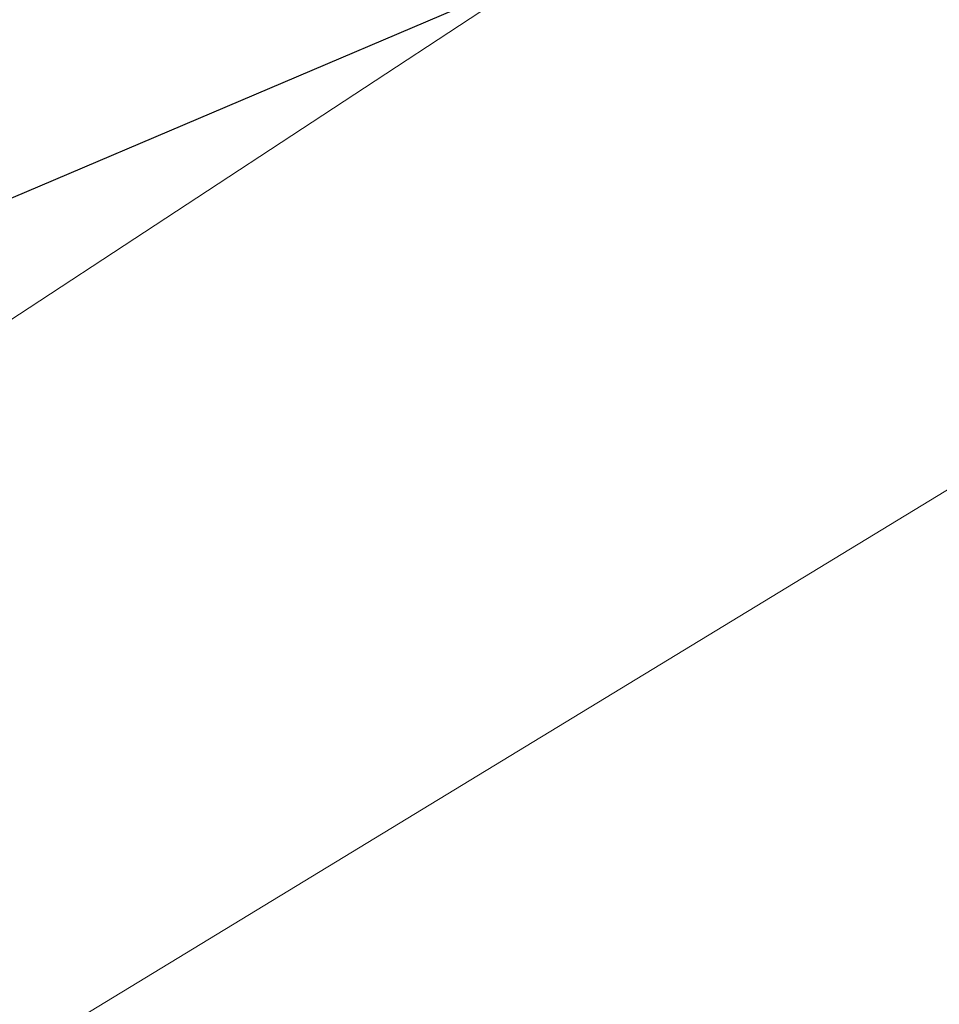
# Model space of a CAD drawing. Extents: x 1620613 to 1693141, y 557269 to 607790.
# Tile 682 of 1056: x 1620830.937 to 1620831.323, y 607315.055 to 607315.467. Entities that reach past the tile are written whole.
import ezdxf

# ---------------------------------------------------------------- set-up
doc = ezdxf.new("R2010")
doc.units = 0
doc.header["$LTSCALE"] = 10
doc.header["$MEASUREMENT"] = 0
for name, pattern in [('DGN Style 2', [7.346996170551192, 4.408197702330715, -2.938798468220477]), ('DGN Style 3', [10.28579463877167, 7.346996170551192, -2.938798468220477]), ('DGN Style 5', [5.142897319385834, 2.204098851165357, -2.938798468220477])]:
    doc.linetypes.add(name, pattern=pattern)
for name, color, linetype, lineweight in [('DT_X_Contour_Major', 132, 'DGN Style 3', 30), ('DT_X_Contour_Minor', 136, 'DGN Style 3', 0), ('PV_X_Driveway', 7, 'DGN Style 5', 0), ('SV_X_Top_of_Bank', 97, 'DGN Style 2', 0)]:
    doc.layers.add(name, color=color, linetype=linetype, lineweight=lineweight)

# ---------------------------------------------------------------- blocks, each defined once
blk = doc.blocks.new('*U1004')
at = {"layer": 'DT_X_Contour_Major', "elevation": 1.400041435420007, "flags": 128}
blk.add_lwpolyline([(-21.93976150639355, 52.43080084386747), (-24.55939365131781, 50.56623233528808), (-25.07324931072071, 50.20075540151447), (-25.49211679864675, 49.90342538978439), (-25.81599611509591, 49.67424229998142), (-26.04488725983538, 49.51320613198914), (-26.5286127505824, 49.17463891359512), (-26.86069815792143, 48.89643813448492), (-27.49416026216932, 48.31576121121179), (-28.42899906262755, 47.43260814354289), (-29.66521455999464, 46.24697893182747), (-33.36362481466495, 42.68199950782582), (-34.63789799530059, 41.43113654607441), (-35.6869098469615, 40.35228222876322), (-36.51066036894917, 39.44543655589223), (-37.10914956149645, 38.71059952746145), (-39.37648935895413, 35.68271356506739), (-39.14461140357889, 34.72440318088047), (-39.11748551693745, 34.53703988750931), (-39.13548412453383, 34.38565445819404), (-39.19860722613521, 34.270246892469), (-39.30685482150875, 34.19081719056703), (-39.65568106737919, 34.02697513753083), (-39.80547600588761, 33.95399467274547), (-39.99324113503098, 33.85793481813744), (-40.21897645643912, 33.73879557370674), (-40.48268196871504, 33.59657693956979), (-41.23652359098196, 33.18655472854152), (-41.48677899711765, 33.04911515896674), (-41.67216399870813, 32.94431310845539), (-41.79267859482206, 32.87214857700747), (-41.8483227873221, 32.83262156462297), (-41.91021342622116, 32.77073289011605), (-41.93535763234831, 32.74787348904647), (-41.9643722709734, 32.72571179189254), (-41.99725734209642, 32.704247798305), (-42.03401284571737, 32.68348150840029), (-42.13718809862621, 32.62903500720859), (-42.17056614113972, 32.6109156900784), (-42.19331882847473, 32.59739261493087), (-42.20544616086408, 32.58846578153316), (-42.20694813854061, 32.58413519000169), (-42.19678627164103, 32.57871526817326), (-42.24759114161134, 32.55830200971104), (-42.40762715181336, 32.50112717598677), (-42.67689430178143, 32.40719076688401), (-43.05539259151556, 32.27649278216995), (-44.2103628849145, 31.87894938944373), (-44.59880446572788, 31.7446870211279), (-44.89790148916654, 31.64005746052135), (-45.107653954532, 31.5650607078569), (-45.22806186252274, 31.51969676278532), (-45.43002354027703, 31.43823665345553), (-45.49723870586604, 31.41096942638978), (-45.5474129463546, 31.39026282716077), (-45.58054626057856, 31.37611685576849), (-45.59663864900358, 31.36853151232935), (-45.61683045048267, 31.35705143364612), (-45.64332445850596, 31.34364673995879), (-45.70766263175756, 31.31204271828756), (-45.80984497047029, 31.26223936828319), (-45.94987147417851, 31.1942366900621), (-46.37373437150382, 30.98863044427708), (-46.60722330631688, 30.88066116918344), (-46.98979293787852, 30.71095802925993), (-47.52144326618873, 30.47952102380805), (-48.2021742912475, 30.18635015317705), (-50.21623128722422, 29.32224934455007), (-51.00338110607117, 28.98437580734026), (-51.85428781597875, 28.61883080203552), (-52.76895141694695, 28.22561432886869), (-53.7473719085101, 27.80472638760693), (-56.44150240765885, 26.64546325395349), (-57.53962421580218, 26.16893911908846), (-58.81339176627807, 25.60881406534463), (-60.26280505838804, 24.96508809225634), (-61.88786409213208, 24.23776120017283), (-66.45554917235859, 22.18675492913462), (-68.09062899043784, 21.45315311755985), (-69.57010463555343, 20.7906023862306), (-70.89397610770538, 20.1991027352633), (-72.06224340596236, 19.67865416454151), (-74.97015063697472, 18.38552608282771), (-76.15826667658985, 17.85616739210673), (-77.54168437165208, 17.23793738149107), (-79.12040372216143, 16.53083605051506), (-80.89442472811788, 15.73486339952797), (-85.88554961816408, 13.49377457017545), (-87.62136641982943, 12.71386338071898), (-89.0854731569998, 12.05494643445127), (-90.27786982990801, 11.51702373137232), (-91.19855643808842, 11.10009527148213), (-93.29144064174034, 10.1496117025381), (-94.07535680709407, 9.793956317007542), (-94.85744215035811, 9.439852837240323), (-95.6376966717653, 9.08730126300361), (-96.4161203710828, 8.736301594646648), (-98.48947580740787, 7.802371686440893), (-99.23885750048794, 7.464915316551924), (-99.93198600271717, 7.152993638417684), (-100.5688613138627, 6.866606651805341), (-101.1494834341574, 6.605754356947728), (-102.6228048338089, 5.94419449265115), (-103.1514858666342, 5.705517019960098), (-103.6325379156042, 5.485654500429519), (-104.065960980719, 5.284606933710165), (-104.4517550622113, 5.102374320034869), (-105.4170339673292, 4.641507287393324), (-105.7694686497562, 4.47372590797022), (-106.1028135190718, 4.316032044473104), (-106.4170685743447, 4.168425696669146), (-106.7122338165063, 4.030906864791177), (-107.4738880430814, 3.677640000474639), (-107.7785452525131, 3.536887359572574), (-108.1212762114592, 3.379579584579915), (-108.502080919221, 3.205716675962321), (-108.9209593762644, 3.015298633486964), (-110.0887335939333, 2.485443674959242), (-110.4712485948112, 2.312849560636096), (-110.7429629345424, 2.192458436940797), (-110.9038766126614, 2.124270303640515), (-110.9539896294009, 2.108285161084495), (-110.9398901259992, 2.13526210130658), (-110.9489432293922, 2.137609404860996), (-110.9866771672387, 2.124418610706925), (-111.0530919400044, 2.095689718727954), (-111.1481875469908, 2.05142272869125), (-111.4400169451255, 1.912659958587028), (-111.5377982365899, 1.866876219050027), (-111.612270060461, 1.833597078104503), (-111.6634324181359, 1.812822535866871), (-111.6912853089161, 1.804552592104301), (-111.7344803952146, 1.799172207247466), (-111.762095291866, 1.790682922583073), (-111.8125436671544, 1.769250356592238), (-111.885825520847, 1.734874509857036), (-111.9819408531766, 1.687555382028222), (-112.2686930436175, 1.544113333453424), (-112.3985299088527, 1.479032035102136), (-112.5729763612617, 1.391369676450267), (-112.7920324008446, 1.281126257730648), (-113.0556980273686, 1.148301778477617), (-114.3902266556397, 0.4757650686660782), (-114.7635977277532, -0.3447833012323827), (-114.8748791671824, -0.5615521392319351), (-115.048707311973, -0.8601950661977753), (-115.2850821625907, -1.240712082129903), (-115.5840037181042, -1.703103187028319), (-116.4645234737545, -3.045311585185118), (-116.8413496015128, -3.571592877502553), (-117.3114381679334, -4.14378045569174), (-117.8747891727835, -4.761874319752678), (-118.5314026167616, -5.425874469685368), (-120.4067217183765, -7.257749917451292), (-121.1277644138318, -7.920910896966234), (-121.8844031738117, -8.536487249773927), (-122.6766379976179, -9.104478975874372), (-123.5044688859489, -9.624886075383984), (-125.7594793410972, -10.94919217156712), (-126.6775372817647, -11.49014861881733), (-127.7404532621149, -12.11978838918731), (-128.9482272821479, -12.83811148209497), (-130.3008593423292, -13.64511789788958), (-134.101022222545, -15.91537943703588), (-135.3573783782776, -16.66637514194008), (-136.276324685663, -17.21666610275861), (-136.8578611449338, -17.56625231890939), (-137.1019877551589, -17.71513379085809), (-137.5155896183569, -17.98126051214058), (-138.0021783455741, -18.29434967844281), (-139.7976898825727, -19.44964814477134), (-142.9226688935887, -21.46037510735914), (-144.2252609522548, -22.26990701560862), (-145.7893028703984, -23.19045751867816), (-147.6147946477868, -24.22202661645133), (-149.7017362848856, -25.36461430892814), (-155.6155137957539, -28.55953961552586), (-157.5561379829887, -29.60797401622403), (-158.9426774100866, -30.35708323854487), (-159.7751320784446, -30.80686728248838), (-160.0535019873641, -30.95732614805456), (-160.0570420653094, -30.95944955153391), (-160.0854222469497, -30.97484128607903), (-160.1679077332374, -31.01942393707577), (-160.3044985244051, -31.09319750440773), (-161.5113554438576, -31.74477505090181), (-161.6256752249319, -31.79949204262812), (-161.6474569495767, -31.80970840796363), (-161.6638079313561, -31.81690736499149), (-161.6747281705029, -31.82108891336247), (-161.6802176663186, -31.8222530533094), (-161.6876153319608, -31.82133421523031), (-161.9299380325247, -31.95611541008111), (-162.6513578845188, -32.3611481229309), (-163.8518748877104, -33.03643235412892), (-165.5314890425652, -33.98196810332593), (-170.6492563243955, -36.86373212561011), (-172.5723847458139, -37.9128201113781), (-174.5034445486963, -38.89876105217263), (-176.4424357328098, -39.82155494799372), (-178.3893582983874, -40.68120179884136), (-183.5917269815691, -42.88939734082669), (-185.3273554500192, -43.62527062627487), (-186.6324643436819, -44.17674382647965), (-187.5070536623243, -44.54381694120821), (-187.9511234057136, -44.72648997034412), (-188.5612832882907, -44.96775126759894), (-188.7629008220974, -45.04776677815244), (-188.9101335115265, -45.10686733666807), (-189.0029813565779, -45.1450529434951), (-189.0414443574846, -45.16232359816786), (-189.0714992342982, -45.18049207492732), (-189.63210551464, -45.52159093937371), (-190.315957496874, -45.93774475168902), (-191.2688420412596, -46.51763481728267), (-196.3433792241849, -49.60583971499), (-202.8910931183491, -52.39049943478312), (-204.1230099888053, -52.91439581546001), (-205.0125975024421, -53.29265936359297), (-205.5598556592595, -53.52529007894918), (-205.7647844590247, -53.61228796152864), (-205.9841149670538, -53.70441025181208), (-206.304465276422, -53.83896245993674), (-207.5183382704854, -54.3488083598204), (-209.6463221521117, -55.24259532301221), (-210.5580805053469, -55.61734610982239), (-211.697367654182, -56.07125824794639), (-213.0641835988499, -56.60433173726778), (-214.6585283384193, -57.21656657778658), (-219.2134860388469, -58.95474128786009), (-220.7191495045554, -59.52947263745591), (-221.8199216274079, -59.95003565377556), (-222.5158024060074, -60.21643033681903), (-222.806791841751, -60.32865668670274), (-223.0429085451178, -60.42236917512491), (-223.366670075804, -60.54776194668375), (-224.1608671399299, -60.85365589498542), (-225.4254997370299, -61.34005101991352), (-227.1605678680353, -62.00694732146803), (-232.4146635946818, -64.02600569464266), (-234.3447776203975, -64.77087480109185), (-236.194547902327, -65.49118834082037), (-237.9639744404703, -66.18694631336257), (-239.6530572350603, -66.85814871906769), (-244.0501530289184, -68.61528104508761), (-245.5468302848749, -69.21262640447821), (-246.7390402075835, -69.6868132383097), (-247.6267827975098, -70.03784154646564), (-248.2100580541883, -70.26571132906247), (-249.3595022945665, -70.70915271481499), (-249.8617549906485, -70.88904846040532), (-250.5064298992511, -71.09615465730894), (-251.2935270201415, -71.33047130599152), (-252.2230463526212, -71.59199840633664), (-254.8916608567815, -72.32568460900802), (-255.9925903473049, -72.5987218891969), (-257.2939179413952, -72.8675690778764), (-258.7956436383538, -73.13222617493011), (-260.4977674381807, -73.39269318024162), (-265.3039617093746, -74.08168507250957), (-266.1266109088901, -74.56554924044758), (-264.9899128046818, -75.5003978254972), (-261.8938673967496, -76.8862308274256), (-256.8384746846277, -78.72304824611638), (-240.7449643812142, -84.22254058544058), (-235.4237471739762, -86.00029451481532), (-231.5302282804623, -87.20893704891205), (-229.0644077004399, -87.84846818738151), (-228.0262854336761, -87.91888793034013), (-227.1615571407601, -87.34785871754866), (-226.6587336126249, -87.28293034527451), (-225.7988092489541, -87.5164171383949), (-224.581784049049, -88.04831909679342), (-223.0076580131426, -88.87863622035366), (-218.3338541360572, -91.49070210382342), (-216.7270128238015, -92.33611458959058), (-215.4118417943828, -92.91330263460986), (-214.3883410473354, -93.22226623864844), (-213.6565105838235, -93.26300540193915), (-212.0938563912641, -93.0140105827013), (-211.4662516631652, -92.86694058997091), (-210.755428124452, -92.61247672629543), (-209.9613857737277, -92.25061899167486), (-209.0841246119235, -91.78136738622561), (-206.6338030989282, -90.38683794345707), (-205.8058606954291, -89.91874913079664), (-205.159774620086, -89.56037977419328), (-204.6955448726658, -89.31172987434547), (-204.4131714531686, -89.17279943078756), (-203.9026507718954, -88.9486108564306), (-203.5535843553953, -88.8066317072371), (-202.8892756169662, -88.54883569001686), (-201.9097245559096, -88.17522280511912), (-200.6149311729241, -87.68579305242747), (-196.7418257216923, -86.22622455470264), (-195.355017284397, -85.68387052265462), (-194.0994210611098, -85.15148479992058), (-192.9750370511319, -84.62906738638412), (-191.9818652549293, -84.11661828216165), (-189.5083567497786, -82.76337841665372), (-188.5476012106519, -82.26692584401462), (-187.5204659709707, -81.79249802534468), (-186.4269510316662, -81.34009496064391), (-185.2670563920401, -80.90971665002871), (-182.085497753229, -79.79140749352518), (-181.0110235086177, -79.41236451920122), (-180.1737697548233, -79.11396746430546), (-179.5737364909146, -78.89621632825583), (-179.21092371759, -78.759111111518), (-178.5597169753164, -78.50102509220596), (-178.274725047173, -78.3896349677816), (-177.9081543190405, -78.24902910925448), (-177.4600047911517, -78.07920751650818), (-176.9302764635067, -77.88017018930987), (-175.408895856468, -77.31044967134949), (-174.5538751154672, -76.98286888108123), (-173.1298483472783, -76.42741689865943), (-171.1368155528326, -75.64409372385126), (-168.5747767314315, -74.63289935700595), (-160.9839985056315, -71.63255278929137), (-158.4766794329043, -70.64185147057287), (-156.6478058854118, -69.92000744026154), (-155.4973778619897, -69.46702069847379), (-155.0253953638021, -69.28289124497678), (-154.6713694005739, -69.15035575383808), (-154.5121142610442, -69.0797579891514), (-154.2998683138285, -68.96736631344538), (-154.0346315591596, -68.81318072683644), (-153.7164039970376, -68.61720122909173), (-152.7971427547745, -68.0388640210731), (-152.4399201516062, -67.82467224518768), (-152.0576982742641, -67.61584982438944), (-151.6504771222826, -67.41239675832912), (-151.2182566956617, -67.21431304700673), (-150.0323365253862, -66.69324895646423), (-149.3015528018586, -66.38509097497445), (-147.9986417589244, -65.85141509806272), (-146.1236033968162, -65.09222132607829), (-143.6764377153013, -64.10750965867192), (-136.3878261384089, -61.18092135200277), (-133.9313332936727, -60.20287306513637), (-132.028313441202, -59.46366943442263), (-130.6787665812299, -58.96331045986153), (-129.8826927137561, -58.70179614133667), (-128.497793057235, -58.32288416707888), (-128.0267585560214, -58.18077637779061), (-127.6523297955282, -58.03863699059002), (-127.3745067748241, -57.89646600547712), (-127.1932894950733, -57.75426342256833), (-126.5730222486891, -57.09057764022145), (-125.4518074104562, -56.28434362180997), (-125.2397673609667, -56.13298969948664), (-125.0841678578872, -56.02445679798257), (-124.9850089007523, -55.95874491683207), (-124.9422904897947, -55.93585405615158), (-124.9036287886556, -55.93190645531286), (-124.8623317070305, -55.92013990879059), (-124.7674367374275, -55.88780096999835), (-124.6189438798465, -55.83488963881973), (-124.4168531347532, -55.76140591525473), (-123.8064806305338, -55.53801946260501), (-123.6182173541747, -55.46776073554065), (-123.5112069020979, -55.42452439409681), (-123.4854492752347, -55.40831043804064), (-123.5409444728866, -55.41911886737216), (-123.7972687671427, -55.48397119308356), (-123.8427438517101, -55.48782075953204), (-123.786925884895, -55.45073021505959), (-123.6298148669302, -55.37269955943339), (-123.3714107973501, -55.25372879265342), (-122.5472758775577, -54.88188659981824), (-122.2488896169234, -54.74987128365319), (-121.971832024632, -54.6327069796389), (-121.7161031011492, -54.53039368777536), (-121.4817028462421, -54.44293140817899), (-120.8850737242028, -54.22950001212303), (-120.6556228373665, -54.14126993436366), (-120.414742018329, -54.03665324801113), (-120.1624312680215, -53.91564995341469), (-119.8986905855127, -53.77826005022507), (-119.1801421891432, -53.3900381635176), (-118.9409370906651, -53.26113986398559), (-118.7622330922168, -53.16561138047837), (-118.6440301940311, -53.10345271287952), (-118.5863283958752, -53.07466386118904), (-118.5131250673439, -53.04238667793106), (-118.4701447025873, -53.02354976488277), (-118.3961061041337, -52.99124691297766), (-118.2910092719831, -52.94547812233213), (-117.7503630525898, -52.71032952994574), (-117.6174472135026, -52.65230406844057), (-117.522068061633, -52.61016308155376), (-117.4642255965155, -52.58390656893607), (-117.4439198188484, -52.57353453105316), (-117.4398199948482, -52.56705506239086), (-117.3827222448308, -52.54133328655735), (-117.2145038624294, -52.46902756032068), (-116.9351648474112, -52.35013788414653), (-116.5447051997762, -52.18466425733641), (-115.3553186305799, -51.68128931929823), (-114.8990938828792, -51.48572081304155), (-114.4224595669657, -51.27654649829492), (-113.9254156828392, -51.0537663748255), (-113.4079622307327, -50.81738044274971), (-112.0008735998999, -50.16887687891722), (-111.4547230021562, -49.91842484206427), (-110.8715876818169, -49.65344640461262), (-110.2514676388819, -49.37394156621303), (-109.5943628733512, -49.07991032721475), (-107.7927705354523, -48.27645848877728), (-107.090655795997, -47.96398079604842), (-106.3355058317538, -47.62913659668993), (-105.5273206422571, -47.27192589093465), (-104.6661002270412, -46.89234867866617), (-102.2987988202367, -45.85032077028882), (-101.2714422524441, -45.39665554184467), (-99.96484860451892, -44.81718078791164), (-98.37901787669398, -44.11189650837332), (-96.51395006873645, -43.28080270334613), (-91.16811980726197, -40.89680652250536), (-89.26102584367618, -40.0453804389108), (-87.54911664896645, -39.27909932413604), (-86.0323922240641, -38.59796317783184), (-84.71085256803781, -38.00197200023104), (-81.44699317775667, -36.52618881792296), (-80.293932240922, -36.00492454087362), (-79.28264397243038, -35.54796909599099), (-78.41312837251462, -35.1553224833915), (-77.68538544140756, -34.82698470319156), (-75.93376785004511, -34.03716239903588), (-75.10988197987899, -33.6668916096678), (-73.95193756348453, -33.14844596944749), (-72.45993460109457, -32.48182547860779), (-70.63387309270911, -31.66703013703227), (-65.31896434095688, -29.29667609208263), (-63.50355186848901, -28.48642948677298), (-62.04349601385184, -27.83345520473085), (-60.93879677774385, -27.33775324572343), (-60.18945415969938, -26.99932360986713), (-58.66501600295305, -26.30654101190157), (-58.14795203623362, -26.07113343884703), (-57.74008875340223, -25.88449766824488), (-57.44142615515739, -25.74663369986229), (-57.25196424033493, -25.65754153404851), (-56.89233338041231, -25.48499149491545), (-56.73431448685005, -25.40837477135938), (-56.52998095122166, -25.30793713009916), (-56.27933277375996, -25.18367857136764), (-55.98236995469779, -25.03559909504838), (-55.12871624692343, -24.60895926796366), (-54.8021015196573, -24.44762802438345), (-54.46249761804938, -24.28361416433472), (-54.10990454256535, -24.11691768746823), (-53.74432229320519, -23.94753859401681), (-52.75211739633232, -23.49228418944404), (-52.42637755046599, -23.34355442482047), (-52.19331168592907, -23.2388059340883), (-52.05291980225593, -23.17803871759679), (-52.00520189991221, -23.1612527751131), (-52.00151946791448, -23.17513196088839), (-51.98305213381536, -23.17130073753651), (-51.93041195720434, -23.14939767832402), (-51.84359893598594, -23.10942278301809), (-51.7226130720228, -23.05137605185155), (-51.35442030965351, -22.87248898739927), (-51.18149440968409, -22.78856505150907), (-50.93886128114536, -22.67095854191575), (-50.62652092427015, -22.51966945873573), (-50.24447333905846, -22.3346978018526), (-49.13273680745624, -21.79652995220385), (-48.77037147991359, -21.6214448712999), (-48.51707789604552, -21.49981551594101), (-48.37285605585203, -21.43164188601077), (-48.33770595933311, -21.41692398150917), (-48.38940136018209, -21.44895053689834), (-48.3976456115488, -21.45544617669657), (-48.38360681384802, -21.4509131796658), (-48.34728496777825, -21.43535154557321), (-48.28868007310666, -21.40876127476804), (-48.10268962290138, -21.32314903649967), (-48.03213329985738, -21.30118519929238), (-47.95995716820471, -21.29950286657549), (-47.88616122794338, -21.31810203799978), (-47.81074547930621, -21.35698271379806), (-47.45502576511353, -21.58574937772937), (-45.55152152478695, -20.24910547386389), (-45.08505867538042, -19.82915585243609), (-44.50145765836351, -19.14215437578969), (-43.80071847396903, -18.18810104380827), (-42.98284112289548, -16.96699585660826), (-40.64565062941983, -13.35464621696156), (-39.77070517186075, -12.12359074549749), (-38.89876166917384, -11.13968656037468), (-38.02982012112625, -10.40293366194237), (-37.16388052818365, -9.913332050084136), (-34.85871088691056, -8.937262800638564), (-34.08547835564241, -8.609855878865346), (-32.86025377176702, -8.091063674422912), (-32.50081392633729, -7.93886742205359), (-32.09393456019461, -7.67333186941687), (-31.14287634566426, -6.990872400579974), (-29.6476392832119, -5.891489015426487), (-27.60822337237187, -4.375181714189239), (-21.44420914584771, 0.2242029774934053), (-19.34036521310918, 1.7820458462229), (-17.65184408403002, 3.006035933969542), (-16.37864575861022, 3.896173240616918), (-15.52077023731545, 4.452457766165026), (-13.78686591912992, 5.490746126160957), (-13.19183777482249, 5.851244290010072), (-12.70718158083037, 6.154022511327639), (-12.33289733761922, 6.399080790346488), (-12.06898504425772, 6.586419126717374), (-11.51238152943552, 7.009028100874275), (-11.05634449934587, 7.306734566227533), (-10.10568604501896, 7.882897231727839), (-8.660406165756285, 8.737516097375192), (-6.720504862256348, 9.870591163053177), (-0.887939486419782, 13.26339960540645), (1.074877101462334, 14.40601187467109), (2.588902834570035, 15.28924235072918), (3.654137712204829, 15.91309103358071), (4.270581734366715, 16.27755792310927), (5.316044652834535, 16.90362723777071), (5.960527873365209, 17.29922631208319), (7.109880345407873, 18.01647154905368), (8.76410206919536, 19.05536294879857), (10.9231930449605, 20.41590051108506), (22.17697918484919, 27.51558351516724), (22.45916810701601, 27.57716344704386), (22.5727155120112, 27.45159017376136), (22.79241961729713, 27.04847895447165), (23.11828042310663, 26.36782978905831), (23.55029792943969, 25.40964267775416), (25.8140785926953, 20.2905142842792)], dxfattribs=at)
at = {"layer": 'DT_X_Contour_Minor', "transparency": 33554559, "elevation": 1.00004144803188, "flags": 128}
blk.add_lwpolyline([(-19.69856338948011, 52.66703538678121), (-22.97917621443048, 50.33200244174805), (-23.62268697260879, 49.87430905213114), (-24.14724232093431, 49.50195728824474), (-24.55284226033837, 49.21494715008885), (-24.83948679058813, 49.01327863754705), (-25.44526499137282, 48.58928477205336), (-25.8611415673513, 48.24088889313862), (-26.65443764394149, 47.51369665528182), (-27.82515322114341, 46.40770805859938), (-29.37328829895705, 44.92292310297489), (-34.00487450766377, 40.45843474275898), (-35.55615833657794, 38.95139871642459), (-36.73632016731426, 37.77865690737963), (-37.54535999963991, 36.94020931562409), (-37.98327783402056, 36.43605594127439), (-39.16094306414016, 34.86336003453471), (-39.04050473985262, 34.36560984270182), (-39.02641544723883, 34.2682926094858), (-39.03576399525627, 34.18966242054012), (-39.06855038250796, 34.12971927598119), (-39.12477461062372, 34.0884631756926), (-39.30595633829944, 34.00336296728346), (-39.40387001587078, 33.95451880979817), (-39.56172475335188, 33.87181149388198), (-39.77952055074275, 33.75524101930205), (-40.05725740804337, 33.6048073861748), (-41.49322521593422, 32.82376972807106), (-41.86682246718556, 32.51977822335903), (-41.94894109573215, 32.46183777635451), (-42.03518387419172, 32.41829850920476), (-42.12555080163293, 32.3891604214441), (-42.22004187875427, 32.37442351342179), (-42.67062325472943, 32.33925402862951), (-44.52491818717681, 31.70100150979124), (-44.87782919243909, 31.57921938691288), (-45.14186437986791, 31.48740981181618), (-45.31702374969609, 31.42557278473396), (-45.40330730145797, 31.39370830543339), (-45.51489568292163, 31.34869975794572), (-45.55203357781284, 31.33363400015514), (-45.57975597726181, 31.3221931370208), (-45.59806288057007, 31.31437716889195), (-45.60695428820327, 31.31018609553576), (-45.61811071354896, 31.30384309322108), (-45.63274925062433, 31.29643669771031), (-45.6682975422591, 31.2789747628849), (-45.72475558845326, 31.25145728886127), (-45.80212338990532, 31.21388427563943), (-46.03631719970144, 31.10028218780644), (-46.21665420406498, 31.01860475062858), (-46.58201985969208, 30.85877400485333), (-47.13241416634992, 30.62078995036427), (-47.86783712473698, 30.30465258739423), (-50.07566988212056, 29.35741520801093), (-50.93855268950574, 28.98703429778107), (-51.87132654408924, 28.58631960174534), (-52.87399144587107, 28.15527112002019), (-53.94654739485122, 27.69388885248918), (-56.89988465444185, 26.42309109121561), (-58.06257946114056, 25.91916534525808), (-59.33566093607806, 25.36048642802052), (-60.71912907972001, 24.74705433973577), (-62.21298389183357, 24.07886908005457), (-66.34377894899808, 22.22403749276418), (-67.84851839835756, 21.54901817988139), (-69.2646404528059, 20.915083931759), (-70.59214511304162, 20.32223474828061), (-71.83103237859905, 19.77047062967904), (-75.01657522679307, 18.35387973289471), (-76.27740395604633, 17.79226561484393), (-77.67073300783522, 17.16986643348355), (-79.19656238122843, 16.48668218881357), (-80.85489207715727, 15.74271288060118), (-85.45377169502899, 13.67774797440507), (-87.07017853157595, 12.95140588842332), (-88.4702393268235, 12.32110330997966), (-89.65395408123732, 11.78684023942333), (-90.62132279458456, 11.34861667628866), (-92.9125113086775, 10.30807318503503), (-93.7707048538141, 9.91871885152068), (-94.62689410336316, 9.531063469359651), (-95.48107905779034, 9.145107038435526), (-96.33325971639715, 8.76084955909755), (-98.60306907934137, 7.738428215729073), (-99.40987567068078, 7.375095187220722), (-100.1279384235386, 7.051912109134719), (-100.7572573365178, 6.768878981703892), (-101.2978324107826, 6.525995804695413), (-102.6210408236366, 5.93184059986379), (-103.1047424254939, 5.713238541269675), (-103.5634409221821, 5.503048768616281), (-103.9971363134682, 5.301271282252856), (-104.4058285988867, 5.107906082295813), (-105.4623372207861, 4.603481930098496), (-105.8398135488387, 4.423677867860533), (-106.1798610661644, 4.26258379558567), (-106.4824797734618, 4.120199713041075), (-106.747669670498, 3.996525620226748), (-107.4049376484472, 3.691674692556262), (-107.6804949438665, 3.564470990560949), (-108.0142158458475, 3.411498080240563), (-108.406100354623, 3.232755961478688), (-108.8561484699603, 3.028244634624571), (-110.1338282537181, 2.448522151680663), (-110.552566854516, 2.259257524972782), (-110.8505228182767, 2.126255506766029), (-111.0276961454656, 2.049516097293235), (-111.08408683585, 2.029039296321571), (-111.0734184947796, 2.049451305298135), (-111.080268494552, 2.051227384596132), (-111.1088197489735, 2.041246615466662), (-111.1590722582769, 2.01950899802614), (-111.2310260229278, 1.986014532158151), (-111.4518377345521, 1.881020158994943), (-111.5258236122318, 1.846378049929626), (-111.582172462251, 1.821197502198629), (-111.6208842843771, 1.805478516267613), (-111.6419590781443, 1.799221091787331), (-111.6746424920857, 1.795150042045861), (-111.6955372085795, 1.788726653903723), (-111.7337087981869, 1.772509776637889), (-111.7891572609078, 1.746499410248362), (-111.8618825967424, 1.710695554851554), (-112.0788526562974, 1.602160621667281), (-112.1770932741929, 1.55291708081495), (-112.3090875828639, 1.486587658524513), (-112.4748355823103, 1.403172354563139), (-112.6743372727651, 1.302671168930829), (-113.6841037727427, 0.7937985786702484), (-115.0783100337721, -2.270214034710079), (-115.3522554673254, -2.863819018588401), (-115.5765747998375, -3.331485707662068), (-115.7512680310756, -3.67321410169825), (-115.8763351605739, -3.88900420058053), (-116.1436793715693, -4.296526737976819), (-116.3361288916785, -4.53254616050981), (-116.712969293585, -4.934962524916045), (-117.2742005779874, -5.503775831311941), (-118.0198227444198, -6.238986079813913), (-120.2540030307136, -8.421409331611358), (-121.0628229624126, -9.181990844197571), (-121.8136475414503, -9.82691794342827), (-122.5064767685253, -10.35619062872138), (-123.1413106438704, -10.76980890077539), (-124.7568738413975, -11.71858507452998), (-125.4910743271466, -12.1518302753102), (-126.4820033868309, -12.73998374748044), (-127.7296610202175, -13.48304549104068), (-129.2340472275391, -14.38101550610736), (-133.5880485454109, -16.98214657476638), (-135.0237390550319, -17.84016853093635), (-136.0653095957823, -18.46338609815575), (-136.7127601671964, -18.85179927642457), (-136.9660907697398, -19.0054080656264), (-137.1161457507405, -19.10195898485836), (-137.6377050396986, -19.43754950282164), (-141.3087850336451, -21.79965801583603), (-142.3010540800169, -22.41467155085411), (-143.5292477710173, -23.13458965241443), (-144.9933661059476, -23.95941232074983), (-146.6934090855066, -24.88913955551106), (-155.1774338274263, -29.47264397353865), (-158.1466348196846, -30.92030429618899), (-158.713309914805, -31.19579288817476), (-159.1408204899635, -31.40183281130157), (-159.4291665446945, -31.53842406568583), (-159.5783480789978, -31.60556665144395), (-159.7906128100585, -31.69201532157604), (-159.8883121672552, -31.73380688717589), (-160.0222116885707, -31.79434508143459), (-160.1923113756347, -31.87362990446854), (-160.3986112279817, -31.97166135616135), (-160.9970110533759, -32.25807406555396), (-161.2066706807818, -32.35040008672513), (-161.3868496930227, -32.41256861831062), (-161.5375480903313, -32.44457966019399), (-161.6587658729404, -32.44643321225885), (-161.9427058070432, -32.41116603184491), (-162.2622683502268, -32.52707462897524), (-163.0080010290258, -32.90125080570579), (-164.1799038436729, -33.53369456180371), (-165.7779767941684, -34.42440589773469), (-170.6077315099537, -37.14399289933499), (-172.4226320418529, -38.13404136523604), (-174.2450176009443, -39.06449651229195), (-176.0748881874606, -39.93535834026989), (-177.9122438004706, -40.74662684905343), (-182.8218388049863, -42.83055178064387), (-184.4818742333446, -43.53374406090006), (-185.779784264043, -44.08037720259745), (-186.7155688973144, -44.47045120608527), (-187.2892281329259, -44.70396607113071), (-188.3361522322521, -45.11792686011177), (-188.6820914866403, -45.25521901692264), (-188.9347161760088, -45.35662489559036), (-189.0940263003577, -45.42214449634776), (-189.1600218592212, -45.451777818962), (-189.2115905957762, -45.4829516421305), (-189.4617345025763, -45.63511273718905), (-190.1734896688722, -46.0682156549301), (-191.3468560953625, -46.78226039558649), (-201.688822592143, -53.07604850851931), (-205.38679917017, -54.64874049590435), (-205.8096564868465, -54.82854462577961), (-206.0697906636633, -54.93912351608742), (-206.167201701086, -54.98047716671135), (-206.2714584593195, -55.02426665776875), (-208.0122552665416, -55.75542891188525), (-208.5894353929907, -55.98843138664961), (-209.5623374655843, -56.36879869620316), (-210.9309614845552, -56.89653084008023), (-212.695307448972, -57.57162781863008), (-217.9278592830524, -59.56837287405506), (-219.6532586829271, -60.22691584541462), (-220.9050430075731, -60.70498596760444), (-221.6832122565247, -61.00258324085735), (-221.9877664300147, -61.11970766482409), (-222.1684241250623, -61.19140899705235), (-222.5113793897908, -61.32394815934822), (-223.404751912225, -61.66778964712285), (-224.8485416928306, -62.22293346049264), (-226.8427487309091, -62.98937959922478), (-232.8945238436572, -65.31497240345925), (-235.0483319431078, -66.14522009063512), (-236.9709249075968, -66.89176854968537), (-238.6623027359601, -67.5546177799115), (-240.1224654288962, -68.13376778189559), (-243.7079457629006, -69.56656881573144), (-244.9504880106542, -70.0621904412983), (-245.9890045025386, -70.47445454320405), (-246.8234952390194, -70.80336112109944), (-247.453960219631, -71.0489101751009), (-248.8631658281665, -71.59256428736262), (-249.4288484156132, -71.79934764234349), (-250.068991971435, -72.0119571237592), (-250.7835964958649, -72.23039273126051), (-251.57266198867, -72.45465446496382), (-253.7761179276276, -73.0604539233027), (-254.6851475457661, -73.28589885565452), (-255.7596444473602, -73.50788405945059), (-256.9996086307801, -73.72640953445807), (-258.4050400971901, -73.94147528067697), (-262.3734803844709, -74.51037096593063), (-263.0527359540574, -74.90989415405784), (-262.1141724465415, -75.68179195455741), (-259.5577898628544, -76.8260643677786), (-255.3835882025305, -78.34271139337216), (-242.0952916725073, -82.8836029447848), (-237.6840457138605, -84.33988916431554), (-234.4165302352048, -85.3030791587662), (-232.2927452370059, -85.77317292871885), (-231.3126907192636, -85.75017047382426), (-230.2241859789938, -85.03136896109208), (-229.5912405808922, -84.9496382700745), (-228.508782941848, -85.24354733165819), (-226.9768130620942, -85.91309614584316), (-224.995330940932, -86.95828471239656), (-219.112028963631, -90.24630722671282), (-217.1124980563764, -91.31418354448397), (-215.5263818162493, -92.05179561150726), (-214.3536802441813, -92.45914342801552), (-213.5943933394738, -92.53622699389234), (-212.1208478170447, -92.30143083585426), (-211.5290315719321, -92.16274735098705), (-210.858741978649, -91.92279401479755), (-210.1099790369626, -91.58157082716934), (-209.28274274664, -91.13907778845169), (-206.9721481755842, -89.82406988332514), (-206.1693524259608, -89.3729833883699), (-205.4939111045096, -89.0059798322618), (-204.9458242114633, -88.72305921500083), (-204.5250917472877, -88.52422153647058), (-203.5729444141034, -88.10609831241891), (-203.0896583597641, -87.90451251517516), (-202.3539106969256, -87.61334754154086), (-201.3657014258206, -87.2326033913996), (-200.1250305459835, -86.76228006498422), (-196.4799593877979, -85.38864562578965), (-195.1748011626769, -84.87822341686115), (-193.9931298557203, -84.3771826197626), (-192.9349454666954, -83.88552323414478), (-192.0002479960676, -83.40324526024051), (-189.6723706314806, -82.12967921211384), (-188.7681808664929, -81.66245595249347), (-187.8015195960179, -81.21596070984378), (-186.7723868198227, -80.79019348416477), (-185.6807825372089, -80.38515427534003), (-182.6865424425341, -79.33268707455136), (-181.6753293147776, -78.97596076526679), (-180.8873700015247, -78.69513223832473), (-180.3226645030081, -78.49020149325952), (-179.9812128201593, -78.36116853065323), (-179.3683467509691, -78.11827767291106), (-179.0742228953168, -78.00374266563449), (-178.6515008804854, -77.84230578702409), (-178.1001807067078, -77.63396703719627), (-177.4202623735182, -77.37872641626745), (-175.4356826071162, -76.63554893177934), (-174.4497595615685, -76.25938664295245), (-172.9804252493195, -75.68828288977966), (-171.0276796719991, -74.92223767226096), (-168.5915228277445, -73.96125099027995), (-161.4505562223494, -71.13869788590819), (-159.0869534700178, -70.20488320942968), (-157.3518701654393, -69.52035400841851), (-156.2453063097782, -69.08511028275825), (-155.7672619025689, -68.89915203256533), (-155.3305027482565, -68.73564399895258), (-155.1340308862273, -68.64854807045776), (-154.8721846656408, -68.50989130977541), (-154.5449640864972, -68.31967371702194), (-154.1523691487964, -68.07789529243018), (-153.0182835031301, -67.36440505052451), (-152.5775806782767, -67.10015827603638), (-152.1060364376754, -66.84253563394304), (-151.6036507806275, -66.5915371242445), (-151.0704237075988, -66.34716274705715), (-149.6073629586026, -65.7043299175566), (-148.8065406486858, -65.3646077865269), (-147.5013692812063, -64.82756601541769), (-145.6918488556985, -64.09320460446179), (-143.3779793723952, -63.16152355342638), (-136.5351953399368, -60.41394789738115), (-134.2126801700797, -59.4912702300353), (-132.377222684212, -58.78391897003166), (-131.0288228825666, -58.29189411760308), (-130.1674807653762, -58.01519567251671), (-128.5199786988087, -57.56443502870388), (-127.9697858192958, -57.40625049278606), (-127.5548337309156, -57.26976736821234), (-127.275122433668, -57.15498565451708), (-127.1306519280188, -57.06190535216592), (-126.7720180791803, -56.67816723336), (-126.1237401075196, -56.21200879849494), (-125.9842667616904, -56.12277422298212), (-125.843680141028, -56.05485268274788), (-125.7019802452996, -56.00824417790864), (-125.5591670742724, -55.98294870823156), (-125.1768475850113, -55.94391150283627), (-125.0332902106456, -55.9244748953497), (-124.8893577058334, -55.89544297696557), (-124.7450500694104, -55.85681574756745), (-124.6003673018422, -55.80859320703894), (-124.2140464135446, -55.66720601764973), (-124.0948896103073, -55.62273741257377), (-124.0271598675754, -55.59537198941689), (-124.0108571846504, -55.58510974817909), (-124.0459815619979, -55.59195068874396), (-124.2082159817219, -55.63299743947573), (-124.2072954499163, -55.62203224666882), (-124.0828580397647, -55.5583516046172), (-123.8349037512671, -55.44195551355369), (-123.4634325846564, -55.27284397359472), (-122.3081536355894, -54.75159260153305), (-121.9045513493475, -54.57178320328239), (-121.5602037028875, -54.42329353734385), (-121.2751106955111, -54.30612360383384), (-121.0492723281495, -54.22027340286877), (-120.5260428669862, -54.03309917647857), (-120.3248199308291, -53.95572350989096), (-120.1135732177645, -53.86397717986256), (-119.8923027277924, -53.75786018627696), (-119.6610084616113, -53.63737252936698), (-119.0308587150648, -53.29691122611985), (-118.8210815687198, -53.18387050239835), (-118.6643624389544, -53.10009430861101), (-118.5607013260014, -53.04558264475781), (-118.5100982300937, -53.02033551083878), (-118.445900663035, -52.99202919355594), (-118.4082079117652, -52.9755096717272), (-118.3432778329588, -52.94718084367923), (-118.2511104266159, -52.90704270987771), (-117.7769766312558, -52.70082302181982), (-117.6604126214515, -52.64993608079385), (-117.5767673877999, -52.61297944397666), (-117.5260409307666, -52.58995311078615), (-117.5082332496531, -52.58085708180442), (-117.5046378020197, -52.57517474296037), (-117.4425207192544, -52.54752018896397), (-117.2588660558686, -52.46881828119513), (-116.9536738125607, -52.33906901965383), (-116.5269439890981, -52.15827240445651), (-115.2269476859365, -51.60808495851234), (-114.7389264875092, -51.39922886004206), (-114.2498601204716, -51.18530114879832), (-113.759748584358, -50.96630182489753), (-113.2685918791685, -50.74223088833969), (-111.95744710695, -50.13794624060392), (-111.4485363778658, -49.90457154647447), (-110.9051627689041, -49.65766094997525), (-110.327326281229, -49.39721445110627), (-109.7150269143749, -49.12323204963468), (-108.0362780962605, -48.37456444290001), (-107.3639307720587, -48.07542310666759), (-106.6059504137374, -47.73949980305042), (-105.7623370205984, -47.3667945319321), (-104.833090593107, -46.95730729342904), (-102.2409227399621, -45.8162987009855), (-101.1565342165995, -45.33762621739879), (-99.84749453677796, -44.75736521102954), (-98.31380370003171, -44.07551568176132), (-96.55546170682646, -43.29207762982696), (-91.56701484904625, -41.06745812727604), (-89.76278223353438, -40.26181413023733), (-88.09141953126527, -39.51334676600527), (-86.5529267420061, -38.82205603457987), (-85.14730386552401, -38.18794193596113), (-81.57613607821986, -36.57320651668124), (-80.31450878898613, -36.00286264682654), (-79.20800276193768, -35.5028826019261), (-78.25661799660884, -35.07326638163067), (-77.46035449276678, -34.7140139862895), (-75.54381349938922, -33.84982603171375), (-74.6826008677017, -33.4626414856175), (-73.53636871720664, -32.9492288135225), (-72.10511704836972, -32.3095880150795), (-70.38884586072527, -31.54371909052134), (-65.43209666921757, -29.33309779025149), (-63.72753570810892, -28.57223248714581), (-62.33141471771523, -27.94760255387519), (-61.24373369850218, -27.45920798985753), (-60.4644926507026, -27.1070487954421), (-58.797769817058, -26.34960476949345), (-58.23244526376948, -26.09222523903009), (-57.78651372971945, -25.88816966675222), (-57.45997521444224, -25.73743805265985), (-57.25282971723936, -25.64003039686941), (-56.85963241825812, -25.45137525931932), (-56.69481242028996, -25.37157956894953), (-56.49525040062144, -25.27368385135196), (-56.26094635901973, -25.15768810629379), (-55.99190029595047, -25.02359233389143), (-55.22812143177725, -24.64187023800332), (-54.92668235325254, -24.49329798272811), (-54.59519926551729, -24.3338727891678), (-54.23367216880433, -24.16359465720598), (-53.84210106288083, -23.98246358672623), (-52.75785276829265, -23.48497681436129), (-52.40194051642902, -23.32227899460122), (-52.14738998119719, -23.20730061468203), (-51.99420116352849, -23.14004167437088), (-51.94237406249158, -23.12050217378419), (-51.93931741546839, -23.13202275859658), (-51.92398838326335, -23.12884260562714), (-51.8802937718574, -23.11066170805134), (-51.8082335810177, -23.07748006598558), (-51.70780781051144, -23.02929767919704), (-51.40218498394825, -22.88081032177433), (-51.2431828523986, -22.80366298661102), (-50.99539357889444, -22.68358649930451), (-50.65881716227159, -22.5205808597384), (-48.98076792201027, -21.70824775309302), (-48.57046440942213, -21.50972802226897), (-48.27906813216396, -21.36896756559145), (-48.10657908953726, -21.28596638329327), (-48.0529972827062, -21.26072447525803), (-48.06865544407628, -21.27042508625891), (-48.07115256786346, -21.27239256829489), (-48.06690031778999, -21.27101955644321), (-48.05589869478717, -21.26630605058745), (-48.03814769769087, -21.25825205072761), (-47.9818125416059, -21.2323207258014), (-47.96044154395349, -21.22566803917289), (-47.93857991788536, -21.22515847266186), (-47.91622766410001, -21.23079202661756), (-47.89338478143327, -21.24256870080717), (-47.78563986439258, -21.31186046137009), (-47.20908225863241, -20.90700073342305), (-46.97236126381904, -20.63230061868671), (-46.50929439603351, -19.98171158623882), (-45.81988165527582, -18.95523363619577), (-44.90412304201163, -17.55286676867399), (-42.16030557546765, -13.31203656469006), (-41.1331361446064, -11.86680070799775), (-40.10949095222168, -10.71171579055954), (-39.08936999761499, -9.846781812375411), (-38.07277328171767, -9.271998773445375), (-33.76517537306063, -7.448048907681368), (-33.0203968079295, -7.132690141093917), (-32.59842122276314, -6.954014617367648), (-32.18856481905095, -6.692880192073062), (-31.27547729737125, -6.043483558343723), (-29.85915865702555, -5.005824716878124), (-27.93960889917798, -3.579903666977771), (-22.1498347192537, 0.740235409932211), (-20.14911241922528, 2.218233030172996), (-18.4892761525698, 3.412121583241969), (-17.17032592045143, 4.321901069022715), (-16.19226172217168, 4.947571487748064), (-14.03860523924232, 6.237213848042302), (-13.30746693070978, 6.678956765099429), (-12.7292943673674, 7.036953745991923), (-12.30408755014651, 7.311204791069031), (-12.03184647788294, 7.501709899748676), (-11.50982461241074, 7.898062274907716), (-11.08212105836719, 8.177272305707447), (-10.19052679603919, 8.71763811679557), (-8.835041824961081, 9.519159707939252), (-7.015666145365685, 10.5818370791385), (-1.545476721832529, 13.76385110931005), (0.3151866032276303, 14.84732790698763), (1.794534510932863, 15.71124777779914), (2.892567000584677, 16.35561072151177), (3.609284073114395, 16.78041673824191), (5.012109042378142, 17.62049021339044), (5.76226761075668, 18.07900135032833), (6.960624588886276, 18.82447965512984), (8.607179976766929, 19.85692512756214), (10.70193377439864, 21.17633776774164), (16.88554178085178, 25.07739436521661), (18.93543929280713, 26.37318279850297), (20.44742582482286, 27.33475565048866), (21.42150137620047, 27.96211292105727), (21.85766594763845, 28.25525461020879), (22.30355683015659, 28.59134500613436), (22.50757434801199, 28.57112496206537), (22.78520873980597, 28.25839703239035), (23.13646000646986, 27.65316121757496), (23.56132814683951, 26.75541751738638), (25.71581884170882, 21.88342851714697)], dxfattribs=at)

msp = doc.modelspace()

# ---------------------------------------------------------------- linework, layer by layer
at = {"layer": 'PV_X_Driveway', "extrusion": (-0.06840491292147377, 0.09722345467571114, 0.9929090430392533), "elevation": -50776.94618662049, "flags": 128}
msp.add_lwpolyline([(-1675197.499388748, 432992.9258386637), (-1675193.486980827, 432991.2320525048), (-1675186.401155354, 432990.7443540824), (-1675173.477796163, 432991.3626955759), (-1675157.216023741, 432992.231291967), (-1675138.055450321, 432993.8163605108), (-1675115.649521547, 432995.5191143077), (-1675093.712223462, 432995.5584470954), (-1675072.389942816, 432993.8570568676), (-1675059.619387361, 432992.1641317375), (-1675043.90788481, 432988.1059208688), (-1675031.516761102, 432983.3011168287), (-1675013.58286424, 432975.0375323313)], dxfattribs=at)
at = {"layer": 'SV_X_Top_of_Bank', "extrusion": (0.007114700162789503, -0.05176716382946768, 0.9986338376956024), "elevation": -18855.21206843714, "flags": 128}
msp.add_lwpolyline([(1688341.399474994, 380495.2335694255), (1688359.531308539, 380495.7043637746), (1688370.463455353, 380498.0725351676), (1688395.572580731, 380506.740670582), (1688420.940108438, 380511.7574321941), (1688444.138128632, 380518.355338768), (1688467.22231404, 380528.7305743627), (1688491.262317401, 380540.2151339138), (1688508.535586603, 380545.2887184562), (1688513.5223003, 380548.4010002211), (1688516.051220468, 380548.1495454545), (1688520.39603739, 380549.3039635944), (1688525.368929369, 380551.0706712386)], dxfattribs=at)
at = {"layer": 'SV_X_Top_of_Bank', "extrusion": (0.04489057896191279, -0.1067836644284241, 0.9932683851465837), "elevation": 8952.639644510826, "flags": 128}
msp.add_lwpolyline([(1729619.200279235, -67683.47041249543), (1729610.048117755, -67689.2494116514), (1729593.286163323, -67692.1110974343), (1729566.643396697, -67690.50938442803), (1729551.852254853, -67691.88192179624), (1729536.554039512, -67691.83763185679), (1729515.835796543, -67695.68964613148), (1729501.149706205, -67697.72199223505), (1729469.279658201, -67698.3224800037)], dxfattribs=at)

# ---------------------------------------------------------------- block references
at = {"layer": 'DT_X_Contour_Minor', "transparency": 33554559}
msp.add_blockref('*U1004', (1621028.060791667, 607365.3311666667, 1050.599958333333), dxfattribs=at)

doc.saveas('drawing.dxf')
